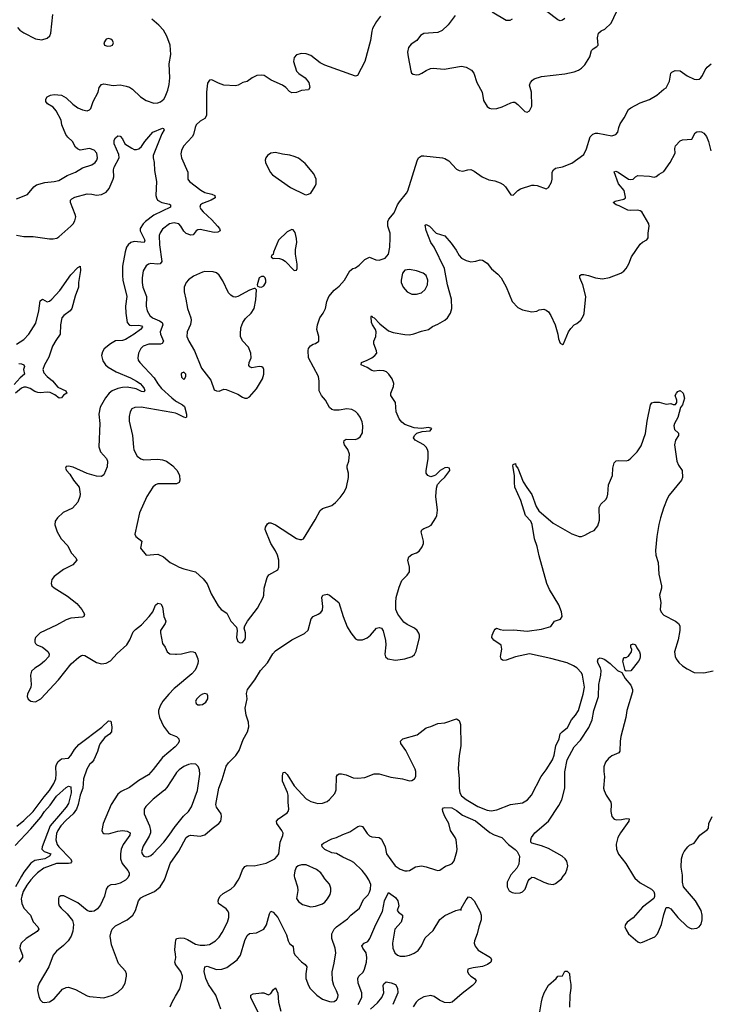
# Model space of a CAD drawing. Header units: inches. Extents: x 1550315 to 1685896, y 510706 to 640504.
# Tile 283 of 452: x 1618676 to 1624537, y 578911 to 587286. Entities that reach past the tile are written whole.
import ezdxf

# ---------------------------------------------------------------- set-up
doc = ezdxf.new("R2010")
doc.units = ezdxf.units.IN
doc.header["$MEASUREMENT"] = 0
for name, color, linetype in [('B6517', 7, 'Continuous'), ('B6518', 7, 'Continuous'), ('B6527', 7, 'Continuous'), ('B6528', 7, 'Continuous')]:
    doc.layers.add(name, color=color, linetype=linetype)

msp = doc.modelspace()

# ---------------------------------------------------------------- linework, layer by layer
at = {"layer": 'B6517', "color": 5}
for points, elevation in [([(1618690.7, 580000), (1618639.5, 579910)], 560), ([(1618799, 580000), (1618770, 579969.1), (1618736, 579924), (1618706.5, 579870), (1618692.8, 579830), (1618689.6, 579809.6), (1618693.3, 579770), (1618712, 579730), (1618768.8, 579670), (1618791.7, 579611.7), (1618830.2, 579570), (1618837.7, 579550), (1618823.8, 579530), (1618730.2, 579470), (1618688.6, 579430), (1618680.1, 579410), (1618678.1, 579390), (1618700.4, 579330), (1618700.1, 579310), (1618669.4, 579270.6)], 580), ([(1619600.7, 580000), (1619593.9, 579986.1), (1619574.1, 579965.9), (1619530, 579942.3), (1619491.3, 579931.3), (1619450, 579927.8), (1619425.7, 579914.3), (1619410.2, 579889.8), (1619396.5, 579830), (1619362.4, 579757.6), (1619337.6, 579722.4), (1619310, 579704.8), (1619290, 579699.8), (1619270, 579700.9), (1619250, 579708.7), (1619170, 579775), (1619050, 579833.6), (1619025.9, 579834.1), (1619010, 579821.2), (1619005.3, 579810), (1619004.9, 579770), (1619012, 579750), (1619027.2, 579730), (1619080.5, 579680.5), (1619124.1, 579624.1), (1619133.2, 579590), (1619127.3, 579532.7), (1619114.3, 579490), (1619088, 579452), (1619048.5, 579411.5), (1618990, 579364.4), (1618960.6, 579330), (1618923.2, 579230), (1618841, 579090), (1618830, 579061.2), (1618828.6, 579030), (1618838, 578978), (1618849.3, 578949.3), (1618870, 578930.3), (1618885.8, 578925.8), (1618930, 578932.1), (1618970, 578956.9), (1619040.6, 579039.4), (1619070, 579054.6), (1619090, 579056.1), (1619150, 579038.3), (1619250, 578983.1), (1619270, 578976.9), (1619390, 578965.8), (1619465.6, 578990), (1619510, 579014.4), (1619550, 579051.7), (1619571.5, 579090), (1619583.5, 579150), (1619582.4, 579170), (1619574.2, 579194.2), (1619517.1, 579257.1), (1619456.4, 579416.4), (1619445.8, 579490), (1619452.3, 579527.7), (1619462.3, 579550), (1619490, 579579.6), (1619590, 579630.3), (1619636.9, 579670), (1619659.8, 579710), (1619685.1, 579790), (1619704.4, 579815.6), (1619730, 579831.5), (1619821.3, 579870), (1619869.9, 579910.1), (1619906.6, 579970), (1619917, 580000)], 620), ([(1620000, 579338.2), (1619994.6, 579374.6), (1620000, 579435.4)], 580), ([(1620000, 579253.3), (1619994.3, 579270), (1620000, 579293.1)], 580), ([(1619954, 578890), (1619970.6, 578930), (1620000, 578980.5)], 580)]:
    msp.add_lwpolyline(points, dxfattribs=dict(at, elevation=elevation))
at = {"layer": 'B6518', "color": 5}
for points, elevation in [([(1618650, 585761.1), (1618741, 585799), (1618795.2, 585864.8), (1618819.3, 585880.7), (1618890, 585900.2), (1618970, 585909.4), (1619010, 585918.6), (1619080.5, 585959.5), (1619149.3, 585990), (1619210, 586026), (1619290, 586050.6), (1619316.2, 586070), (1619331.6, 586090), (1619337.6, 586110), (1619331.5, 586150), (1619310, 586175.6), (1619270, 586189.5), (1619190, 586177), (1619166, 586186), (1619150, 586201.2), (1619124.5, 586250), (1619086, 586286), (1619068.6, 586308.6), (1619034, 586390), (1619029.6, 586430), (1618985.4, 586510), (1618960.7, 586540.7), (1618911.8, 586570), (1618898, 586590), (1618896.9, 586610), (1618909.5, 586630), (1618936.6, 586643.4), (1618970, 586648.9), (1619030, 586643.6), (1619070, 586621.8), (1619127.7, 586567.7), (1619170, 586536.3), (1619210, 586517.8), (1619250, 586510.3), (1619270, 586518.7), (1619279.7, 586530), (1619301.4, 586590), (1619344, 586670), (1619352, 586710), (1619370, 586735.5), (1619390, 586739.3), (1619470, 586726.4), (1619530, 586730.3), (1619580.6, 586720.6), (1619610, 586710.4), (1619634.1, 586694.1), (1619702, 586630), (1619750, 586597.6), (1619814.9, 586574.9), (1619850, 586577.3), (1619872.3, 586587.7), (1619900.5, 586610), (1619912.8, 586630), (1619935.2, 586684.8), (1619946.6, 586733.4), (1619951.3, 586790), (1619946, 586910), (1619959.6, 586990), (1619953.6, 587070), (1619926.6, 587146.6), (1619897.4, 587197.4), (1619858.7, 587238.7), (1619799.5, 587290)], 640), ([(1618658.5, 587218.5), (1618676.9, 587196.9), (1618710, 587174.4), (1618810, 587123.1), (1618864.8, 587115.2), (1618910, 587127.3), (1618931.9, 587148.1), (1618941.2, 587170), (1618959, 587330)], 660), ([(1618650, 585452.4), (1618710, 585441.6), (1618790, 585441.6), (1618930, 585421.1), (1618961.7, 585421.7), (1618991.8, 585428.2), (1619010, 585439.5), (1619111.2, 585530), (1619131, 585550), (1619145.6, 585574.4), (1619152.5, 585610), (1619147.9, 585630), (1619108.2, 585730), (1619107.6, 585750), (1619118, 585762), (1619144.9, 585775.1), (1619250, 585803.2), (1619290, 585802.4), (1619330, 585794.2), (1619370, 585800.2), (1619410, 585819.3), (1619436.3, 585850), (1619471.4, 585930), (1619475.1, 585950), (1619474.4, 586010), (1619479.3, 586030), (1619520.1, 586110), (1619518.5, 586138.5), (1619477.7, 586230), (1619478, 586262), (1619490, 586281.6), (1619510, 586296.4), (1619530, 586294.9), (1619550, 586272.4), (1619570.4, 586230), (1619630, 586191.5), (1619650, 586182.7), (1619670, 586181.5), (1619690, 586188.3), (1619710, 586205.8), (1619738.5, 586250), (1619808, 586330), (1619890, 586362.4), (1619898.9, 586358.9), (1619903.8, 586350), (1619884.7, 586315.3), (1619811.4, 586130), (1619809.6, 586110), (1619818.6, 586070), (1619823.1, 586003.1), (1619838.8, 585910), (1619834.4, 585790), (1619838, 585770), (1619848, 585750), (1619882.8, 585730), (1619950, 585715.3), (1619956.4, 585710), (1619958.4, 585690), (1619817.2, 585622.8), (1619745.8, 585570), (1619725.6, 585550), (1619700.7, 585510), (1619700.6, 585490), (1619740.1, 585410), (1619735.3, 585390), (1619650, 585399.1), (1619621.3, 585390), (1619598.3, 585370), (1619585.1, 585350), (1619571.5, 585310), (1619550.1, 585190), (1619548.7, 585110), (1619552.8, 585070), (1619585.2, 584930), (1619574.9, 584850), (1619577.7, 584790), (1619590.3, 584710), (1619610, 584688.7), (1619630, 584685.1), (1619690, 584687.7), (1619710, 584680.9), (1619720.2, 584670), (1619701.5, 584650), (1619648.8, 584610), (1619575, 584565), (1619550, 584556.7), (1619490, 584553.3), (1619448.4, 584530), (1619393.8, 584486.2), (1619378.5, 584461.5), (1619370.4, 584430), (1619383.2, 584383.2), (1619406.4, 584350), (1619428.5, 584330), (1619494.9, 584290), (1619618.7, 584238.7), (1619669.3, 584210), (1619699.7, 584190), (1619719.3, 584170), (1619733.7, 584150), (1619740.3, 584130), (1619730, 584120.4), (1619710, 584123.9), (1619664.7, 584144.7), (1619590, 584160.3), (1619550, 584157.9), (1619510, 584149.4), (1619462.4, 584130), (1619435.5, 584110), (1619404.2, 584070), (1619359.1, 583990), (1619349.1, 583930), (1619357.3, 583850), (1619348, 583652), (1619362.6, 583610), (1619414.8, 583554.8), (1619423.2, 583530), (1619418.8, 583481.2), (1619390, 583413.6), (1619370, 583401.1), (1619330, 583403.1), (1619250, 583425.1), (1619130, 583480.9), (1619091, 583489), (1619070, 583486), (1619066, 583470), (1619074.8, 583450), (1619101.4, 583421.4), (1619132.7, 583370), (1619182, 583310), (1619190.6, 583250), (1619187.3, 583230), (1619170, 583181.2), (1619126, 583130), (1619046.7, 583093.3), (1618997.1, 583050), (1618978.3, 583021.7), (1618974.4, 582990), (1618995.3, 582930), (1619029, 582869), (1619084.4, 582810), (1619113.7, 582750), (1619153, 582710), (1619162.4, 582690), (1619127, 582650), (1619047.6, 582610), (1618970, 582549.6), (1618950, 582525.2), (1618943.1, 582490), (1618950.4, 582470), (1618970, 582452.4), (1619083.6, 582383.6), (1619160.6, 582320.6), (1619204.9, 582270), (1619226, 582230), (1619220.7, 582210), (1619210, 582204.2), (1619110, 582194.2), (1619070, 582180.4), (1618990, 582137.2), (1618850, 582071.1), (1618810.5, 582030), (1618803.8, 582010), (1618804.4, 581990), (1618810, 581980.7), (1618820.7, 581970), (1618870, 581948.4), (1618896.3, 581930), (1618917.3, 581910), (1618927.3, 581890), (1618922.8, 581870), (1618887.2, 581830), (1618850, 581797.6), (1618803.8, 581770), (1618776.7, 581743.3), (1618768.5, 581710), (1618774.9, 581630), (1618770.3, 581609.7), (1618742, 581550), (1618739.1, 581530), (1618747.5, 581507.5), (1618770, 581490.4), (1618786.4, 581486.4), (1618810, 581485.2), (1618854.7, 581510), (1619005.1, 581670), (1619114.1, 581805.9), (1619177.4, 581862.6), (1619202, 581878), (1619210, 581881.3), (1619230, 581878.7), (1619330, 581819.5), (1619370, 581806), (1619410, 581812.4), (1619447.5, 581832.5), (1619505, 581895), (1619587.4, 581970), (1619613.5, 582010), (1619640.2, 582079.8), (1619659.5, 582100.5), (1619710, 582139), (1619777.1, 582210), (1619806.4, 582250), (1619830, 582306.4), (1619850, 582322.8), (1619876, 582316), (1619891.1, 582291.1), (1619900.6, 582210), (1619917.3, 582170), (1619912.4, 582150), (1619873, 582090), (1619873, 582070), (1619890, 581980.7), (1619913.7, 581950), (1619930.3, 581910), (1619953.2, 581893.2), (1620000, 581889.2)], 620), ([(1620000, 585556), (1619990, 585558.2), (1619950, 585548.6), (1619890, 585503.1), (1619870, 585473.6), (1619861.8, 585450), (1619863.9, 585370), (1619883.8, 585230), (1619870, 585209.9), (1619850, 585206.4), (1619789.3, 585210.7), (1619770, 585205.7), (1619750, 585193.3), (1619725.8, 585150), (1619717.1, 585090), (1619717.4, 585050), (1619723.8, 585010), (1619752.5, 584930), (1619750.2, 584850), (1619758.2, 584810), (1619782.7, 584770), (1619803.8, 584750), (1619864.7, 584724.7), (1619886.7, 584710), (1619892.5, 584690), (1619870.8, 584630), (1619873.3, 584610), (1619897.8, 584550), (1619887.7, 584532.3), (1619873.3, 584526.7), (1619774.4, 584525.6), (1619726.4, 584510), (1619705.7, 584490), (1619684.9, 584450), (1619679.5, 584410), (1619683.7, 584390), (1619696.4, 584370), (1619819.7, 584239.7), (1619850, 584188.2), (1619880.1, 584150), (1619968.5, 584068.5), (1620000, 584045)], 640), ([(1618650, 584526.3), (1618710, 584565), (1618752.5, 584610), (1618814.2, 584705.8), (1618839.8, 584810), (1618850, 584894.8), (1618870, 584908), (1618910, 584885.7), (1618930, 584892.6), (1618950, 584907.6), (1619016.9, 584983.1), (1619110, 585115.8), (1619170, 585178.7), (1619190.5, 585190), (1619192.9, 585152.9), (1619175, 585050), (1619175.3, 585010), (1619146.2, 584933.8), (1619119.8, 584830), (1619105, 584810), (1619050, 584770.5), (1619035.3, 584750), (1619021.8, 584690), (1619019.5, 584610), (1618982.3, 584557.7), (1618955.5, 584510), (1618923.4, 584416.6), (1618888, 584350), (1618872.5, 584310), (1618882.3, 584282.3), (1618908.6, 584250), (1618954.5, 584214.5), (1619001.5, 584161.5), (1619068, 584130), (1619075.8, 584110), (1619047.4, 584092.6), (1619030, 584068.2), (1619012, 584068), (1618975.7, 584095.7), (1618933.7, 584113.7), (1618910, 584119), (1618850, 584112.1), (1618830, 584114.4), (1618804.5, 584124.5), (1618764.8, 584150), (1618730, 584159.6), (1618710, 584159.2), (1618690, 584152.2), (1618639.1, 584110)], 580), ([(1618670, 584361.3), (1618690, 584359.1), (1618710.5, 584350.5), (1618715.5, 584335.5), (1618707.3, 584310), (1618716.3, 584270), (1618681.1, 584238.9), (1618630, 584181.7)], 560), ([(1620000, 583937.7), (1619970, 583945.4), (1619709.1, 583990.9), (1619653.7, 583986.3), (1619630, 583974.5), (1619614.4, 583950), (1619605.7, 583910), (1619607.6, 583870), (1619634.3, 583750), (1619642.3, 583650), (1619647.5, 583627.5), (1619674, 583574), (1619704.4, 583550), (1619730, 583543), (1619850, 583548.8), (1619890, 583543.5), (1619924.4, 583530), (1619978, 583490), (1620000, 583466.5)], 640), ([(1620000, 583338), (1619850, 583338.2), (1619830.2, 583329.8), (1619807, 583310), (1619756.5, 583230), (1619693, 583090), (1619655.5, 582910), (1619662, 582890), (1619713.4, 582850), (1619702.4, 582790), (1619750, 582732.4), (1619850, 582740.5), (1619897.6, 582717.6), (1619954.8, 582670), (1620000, 582646.3)], 640), ([(1620000, 581606.4), (1619990, 581598), (1619942.2, 581550), (1619894, 581490), (1619871.3, 581450), (1619856, 581410), (1619854.6, 581390), (1619863.7, 581350), (1619896.9, 581276.9), (1619941.6, 581221.6), (1619957.1, 581210), (1620000, 581191.3)], 620), ([(1618652.2, 580427.8), (1618710, 580473.4), (1618791.2, 580550), (1618883.1, 580676.9), (1618930, 580731), (1618966.1, 580790), (1618981.9, 580830), (1618985.4, 580870), (1618982.6, 580930), (1618988.5, 580951.5), (1619003.2, 580976.8), (1619030, 581000.2), (1619090, 581004.6), (1619110, 581027.2), (1619141.8, 581078.2), (1619179.8, 581120.2), (1619372.9, 581267.1), (1619430, 581322.4), (1619450, 581319.3), (1619460.1, 581270), (1619455.1, 581230), (1619439.2, 581210), (1619400.1, 581179.9), (1619361.3, 581130), (1619350.1, 581110), (1619338.4, 581061.6), (1619307.1, 580990), (1619292.9, 580970), (1619270, 580949.8), (1619246, 580910), (1619217.7, 580830), (1619212, 580750), (1619190.7, 580690), (1619173.1, 580610), (1619157.5, 580570), (1619129.4, 580530), (1619070, 580477.3), (1619026.3, 580430), (1618999.8, 580390), (1618990, 580364.2), (1618983.8, 580310), (1618994.1, 580270), (1619008.1, 580250), (1619109, 580150), (1619119.4, 580130), (1619116.6, 580123.4), (1619107, 580113), (1619090.8, 580109.2), (1618990, 580108.2), (1618880.2, 580070), (1618827.1, 580030), (1618799, 580000)], 580), ([(1620000, 581103.3), (1619998.5, 581101.5), (1619889.2, 581010), (1619810, 580907.1), (1619770, 580863.1), (1619690, 580814), (1619610, 580756.4), (1619537.7, 580722.3), (1619510, 580698.9), (1619454, 580610), (1619386, 580450), (1619374.9, 580390), (1619381.6, 580370), (1619390, 580363.1), (1619430, 580360.7), (1619510, 580383), (1619550, 580388.4), (1619590, 580384.2), (1619614.2, 580370), (1619611.8, 580350), (1619554.6, 580270), (1619539.5, 580230), (1619531.6, 580190), (1619533.2, 580150), (1619547.9, 580110), (1619596.5, 580050), (1619606.4, 580030), (1619605.6, 580010), (1619600.7, 580000)], 620), ([(1620000, 580868.2), (1619925.8, 580754.2), (1619906.5, 580733.5), (1619810, 580657.4), (1619747.3, 580592.7), (1619733.7, 580570), (1619734.9, 580530), (1619778.4, 580430), (1619788.2, 580390), (1619788.1, 580370), (1619777.4, 580342.6), (1619724.1, 580255.9), (1619711.5, 580210), (1619716, 580190), (1619730, 580172.2), (1619750, 580166), (1619770, 580167.6), (1619790, 580176.5), (1619810, 580194.9), (1619900.9, 580290), (1619947.8, 580350), (1619996.5, 580423.5), (1620000, 580427.7)], 640), ([(1618638, 580262), (1618770, 580403.9), (1618856.1, 580503.9), (1618888.2, 580551.8), (1618935.2, 580604.8), (1618990, 580682.1), (1619070, 580755.2), (1619090, 580767.4), (1619110, 580762), (1619113, 580710), (1619090, 580620.2), (1619071.1, 580588.9), (1619023.7, 580530), (1618934.4, 580430), (1618866, 580250), (1618864.8, 580230), (1618883.2, 580210), (1618940.3, 580190), (1618930.2, 580170), (1618890, 580149), (1618805.1, 580134.9), (1618770, 580111.2), (1618710, 580034), (1618690.7, 580000)], 560), ([(1619917, 580000), (1619954.8, 580110), (1620000, 580173.7)], 620)]:
    msp.add_lwpolyline(points, dxfattribs=dict(at, elevation=elevation))
at = {"layer": 'B6518', "color": 5, "elevation": 660}
msp.add_lwpolyline([(1619430, 587126), (1619410, 587119.3), (1619390.8, 587090), (1619396, 587070), (1619421.3, 587061.3), (1619450, 587062.4), (1619465.2, 587070), (1619470, 587082), (1619472.3, 587090), (1619465.2, 587110), (1619450, 587120.9)], close=True, dxfattribs=at)
at = {"layer": 'B6527', "color": 5}
for points, elevation in [([(1620000, 579435.4), (1620002, 579458), (1620009.3, 579470), (1620043.3, 579476.7), (1620074.1, 579474.1), (1620103.3, 579463.3), (1620170, 579423.8), (1620210, 579414.2), (1620250, 579413.5), (1620290, 579421.2), (1620339.7, 579450), (1620370, 579483.1), (1620396.6, 579523.4), (1620442.4, 579610), (1620454.4, 579650), (1620453.6, 579690), (1620443.1, 579710), (1620430, 579724), (1620365.6, 579770), (1620361.6, 579790), (1620367.6, 579810), (1620380.5, 579830), (1620406.5, 579853.5), (1620469.6, 579890), (1620500.9, 579919.1), (1620533.8, 579966.2), (1620550, 579998), (1620550.7, 580000)], 580), ([(1620384.5, 578870), (1620344, 578990), (1620281.2, 579081.2), (1620257, 579130), (1620244.5, 579190), (1620249.7, 579230), (1620270, 579234.9), (1620350, 579208.5), (1620394, 579210), (1620435.8, 579224.2), (1620523.6, 579290), (1620552.6, 579330), (1620590, 579454.8), (1620610, 579496.3), (1620630, 579513), (1620690, 579519.3), (1620750, 579550.6), (1620773.9, 579586.1), (1620798, 579682), (1620810, 579702.8), (1620830, 579695.8), (1620870.2, 579650), (1620942.5, 579502.5), (1620957.6, 579450), (1620970, 579428.8), (1620994.4, 579410), (1620999.7, 579399.7), (1621007.1, 579350), (1621017.4, 579330), (1621070, 579273), (1621102.8, 579250), (1621116, 579230), (1621107.7, 579170), (1621107.7, 579130), (1621130, 579071.3), (1621145.1, 579045.1), (1621200.7, 578990), (1621250, 578956.4), (1621310, 578935.8), (1621330, 578932.2), (1621350, 578936.4), (1621370, 578950.7), (1621379.7, 578970), (1621383, 578990), (1621370, 579026), (1621345.6, 579070), (1621334.5, 579114.5), (1621332.9, 579187.1), (1621350, 579262), (1621361.6, 579350), (1621356.3, 579390), (1621329.7, 579470), (1621327.6, 579510), (1621347.6, 579550), (1621367.3, 579570), (1621460.9, 579639.1), (1621489.8, 579670.2), (1621563.5, 579730), (1621597.3, 579802.7), (1621636.5, 579843.5), (1621650, 579864.4), (1621658, 579890), (1621659.3, 579930), (1621643.7, 579970), (1621624.8, 580000)], 560), ([(1621009.3, 580000), (1621010.5, 579990), (1621038.4, 579910), (1621039.3, 579879.3), (1621028.4, 579810), (1621044.8, 579784.8), (1621081, 579761), (1621150, 579741.1), (1621190, 579745.7), (1621250, 579764.6), (1621270, 579778.7), (1621292.3, 579807.7), (1621313.6, 579846.4), (1621320.4, 579870), (1621319.2, 579899.2), (1621310, 579933.2), (1621270, 579979.3), (1621255.5, 580000)], 580), ([(1622844.2, 580000), (1622819.6, 579950), (1622818.9, 579910), (1622837.2, 579877.2), (1622863, 579863), (1622890, 579855.3), (1622930, 579858.7), (1622950, 579868.5), (1622971.6, 579890), (1622999.1, 579960.9), (1623010, 579976), (1623030, 579991.3), (1623050, 579990.7), (1623130, 579950.2), (1623170, 579935.2), (1623210, 579930.3), (1623230, 579938), (1623280.8, 579979.2), (1623296.3, 580000)], 560), ([(1623893, 580000), (1623903, 579983), (1623950, 579945.5), (1624044.7, 579890), (1624064.7, 579870), (1624071.3, 579850), (1624071.1, 579828.9), (1624064.7, 579810), (1623970, 579737.2), (1623890, 579646), (1623838.8, 579610), (1623824, 579590), (1623820.7, 579570), (1623830, 579544.7), (1623850.6, 579510.6), (1623930, 579444), (1623950, 579434.8), (1623970, 579439.1), (1624073.8, 579486.2), (1624096, 579510), (1624132.3, 579590), (1624150, 579674), (1624170, 579734), (1624190, 579734), (1624210, 579722), (1624268.4, 579648.4), (1624350, 579573.4), (1624370, 579562), (1624390, 579554), (1624430, 579558.8), (1624450, 579571), (1624467.2, 579592.8), (1624478, 579630), (1624476.2, 579670), (1624467, 579710), (1624421.2, 579790), (1624319, 579910), (1624309, 579949), (1624309, 580000)], 560), ([(1621551.4, 578910), (1621583.5, 578970), (1621585.1, 579010), (1621552.8, 579090), (1621549.8, 579130), (1621559.8, 579150), (1621593.9, 579186.1), (1621606.1, 579210), (1621623.2, 579270), (1621626.5, 579310), (1621619.8, 579350), (1621592.8, 579390), (1621584.8, 579410), (1621604.7, 579430), (1621634, 579446), (1621653.2, 579470), (1621702.8, 579590), (1621758.8, 579701.2), (1621777.4, 579790), (1621810, 579861), (1621870, 579820.3), (1621890, 579792.4), (1621898.3, 579750), (1621884.7, 579710), (1621895.9, 579695.9), (1621930.3, 579670), (1621930.2, 579650), (1621917.3, 579610), (1621864.7, 579550), (1621843.6, 579430), (1621848.1, 579388.1), (1621864.9, 579350), (1621888.2, 579328.2), (1621910, 579320.3), (1621950, 579320.3), (1621990.4, 579330.4), (1622030, 579346), (1622062.6, 579370), (1622090, 579408.7), (1622123.6, 579476.4), (1622190, 579538.3), (1622247.4, 579632.6), (1622290, 579665.7), (1622384, 579710), (1622416.9, 579716.9), (1622427.3, 579712.7), (1622427.3, 579727.3), (1622470, 579798.8), (1622490, 579824), (1622510, 579820.5), (1622537.6, 579790), (1622590, 579698), (1622599.2, 579670), (1622599.6, 579630), (1622577.4, 579570), (1622563.6, 579510), (1622541.7, 579450), (1622539.5, 579430), (1622546.5, 579406.5), (1622572.8, 579372.8), (1622678.8, 579310), (1622686.8, 579290), (1622681, 579270), (1622651.3, 579250), (1622610, 579232.3), (1622530, 579222.7), (1622484.7, 579210), (1622481, 579190), (1622491, 579170), (1622511, 579150), (1622541, 579130), (1622554.8, 579110), (1622544.9, 579090), (1622523.8, 579070), (1622437, 579003), (1622351.3, 578928.7), (1622330, 578922.6), (1622286.7, 578926.7), (1622245.5, 578945.5), (1622198.2, 578978.2), (1622170, 578986.3), (1622110, 578975.3), (1622067, 578950), (1622044.6, 578930), (1622019.6, 578890)], 540), ([(1620000, 579293.1), (1620004.2, 579310), (1620000, 579338.2)], 580), ([(1620000, 578980.5), (1620036.6, 579043.4), (1620059.2, 579130), (1620059.8, 579150), (1620046, 579190), (1620001.1, 579250), (1620000, 579253.3)], 580), ([(1623095.1, 578830), (1623110, 578931), (1623120.4, 578970), (1623134.7, 579010), (1623170, 579073), (1623235.3, 579130), (1623250, 579152), (1623290, 579154), (1623310, 579192), (1623330, 579192), (1623350, 579174), (1623351, 579130), (1623359.8, 579079.8), (1623360.7, 579050), (1623350.5, 578989.5), (1623347.9, 578887.9)], 540), ([(1621657, 578870), (1621716.3, 578923.7), (1621755, 578970), (1621769.9, 579010), (1621766.6, 579070), (1621770, 579086), (1621790, 579101.6), (1621834.6, 579094.6), (1621870, 579080.7), (1621888.5, 579050), (1621890.3, 579010.3), (1621846.7, 578910)], 520), ([(1620716.5, 578816.5), (1620647.8, 578950), (1620639.8, 578970), (1620639.5, 578990), (1620660.6, 578999.4), (1620730, 579008.5), (1620750, 579008.2), (1620790, 578992.7), (1620810, 579004.4), (1620830, 579034.8), (1620850, 579051), (1620870, 579004.7), (1620875, 578930), (1620894.4, 578854.4)], 540)]:
    msp.add_lwpolyline(points, dxfattribs=dict(at, elevation=elevation))
at = {"layer": 'B6528', "color": 5}
for points, elevation in [([(1622378.3, 587321.7), (1622317.8, 587242.2), (1622267.1, 587192.9), (1622230, 587177.4), (1622110, 587166.9), (1622082.4, 587150), (1622050.5, 587110), (1622002.4, 587077.6), (1621979.5, 587050), (1621972.4, 587010), (1621976.4, 586970), (1621999.1, 586850), (1622007.3, 586830), (1622020.9, 586820.9), (1622050, 586815.5), (1622070, 586820.5), (1622094, 586830), (1622130, 586854.8), (1622168, 586870), (1622190, 586873.4), (1622283.4, 586863.4), (1622430, 586890.7), (1622470, 586882.8), (1622515.2, 586855.2), (1622536, 586830), (1622560.7, 586750), (1622605.5, 586670), (1622617.3, 586597.3), (1622650, 586547.7), (1622670, 586533.4), (1622690, 586528), (1622730, 586530.4), (1622775.6, 586544.4), (1622850, 586578), (1622870, 586584.7), (1622883.6, 586583.6), (1622910, 586564.7), (1622970, 586504.7), (1622990, 586498), (1623010, 586511.3), (1623029.2, 586550), (1623026, 586670), (1623009.5, 586730), (1623018, 586750), (1623035.1, 586770), (1623050, 586781.6), (1623110, 586803.8), (1623310, 586824.4), (1623390, 586841.3), (1623424.4, 586855.6), (1623450, 586872.4), (1623479.2, 586900.8), (1623520.7, 586970), (1623536.2, 587023.8), (1623550, 587038.8), (1623582.7, 587057.3), (1623594, 587070), (1623586, 587130), (1623595.3, 587170), (1623618, 587190), (1623650, 587204.7), (1623703.3, 587256.7), (1623770, 587401)], 660), ([(1621743.1, 587316.9), (1621708.7, 587270), (1621676, 587210), (1621668.5, 587188.5), (1621658.7, 587110), (1621610.3, 586929.7), (1621548.3, 586811.7), (1621530, 586805.6), (1621270, 586899.8), (1621230, 586919.8), (1621150, 586981.5), (1621110, 586994.2), (1621070, 586998), (1621030, 586987.6), (1621010, 586962.7), (1621004, 586930), (1621028.5, 586848.5), (1621048.3, 586828.3), (1621103, 586790), (1621133.4, 586750), (1621142.8, 586710), (1621130, 586689.3), (1621070, 586683.7), (1621030, 586667), (1620990, 586662.9), (1620970, 586674.5), (1620937.6, 586710), (1620910, 586729.7), (1620812, 586772), (1620754, 586810), (1620730, 586814.5), (1620690.5, 586809.5), (1620651.3, 586790), (1620610, 586761.2), (1620572, 586750), (1620532.5, 586727.5), (1620510, 586722), (1620410, 586729.5), (1620365.4, 586745.4), (1620310, 586773.2), (1620288.1, 586771.9), (1620273.4, 586746.6), (1620263.1, 586670), (1620262.4, 586470), (1620250, 586446.6), (1620210, 586421.6), (1620177.1, 586390), (1620166, 586370), (1620152.7, 586310), (1620143, 586290), (1620068.9, 586210), (1620050, 586173.2), (1620045.9, 586145.9), (1620050.3, 586110), (1620104.6, 585990), (1620106.4, 585930), (1620119.3, 585910), (1620214.3, 585834.3), (1620250, 585817.1), (1620310, 585801.5), (1620333.4, 585790), (1620338, 585770), (1620304, 585750), (1620230, 585722), (1620212.7, 585710), (1620206.4, 585690), (1620217.6, 585670), (1620236.5, 585650), (1620310, 585582), (1620357.3, 585530), (1620374.3, 585510), (1620380.5, 585490), (1620360.9, 585479.1), (1620330, 585475.3), (1620210, 585502), (1620190, 585499.6), (1620176.3, 585490), (1620150, 585456), (1620130, 585451.8), (1620090, 585467.8), (1620070, 585486), (1620045.7, 585530), (1620027.3, 585550), (1620000, 585556)], 640), ([(1622861, 587290), (1622841.4, 587278.6), (1622810, 587278), (1622692.7, 587350)], 660), ([(1623310, 587296), (1623290, 587282.7), (1623270, 587277.2), (1623250, 587285.2), (1623156.6, 587356.6)], 660), ([(1620000, 582646.3), (1620031, 582630), (1620070, 582614), (1620170, 582588.7), (1620234.9, 582530), (1620268.7, 582488.7), (1620303.4, 582403.4), (1620361.5, 582301.5), (1620388.9, 582268.9), (1620437.6, 582237.6), (1620470.5, 582170), (1620518.4, 582118.4), (1620525.5, 582090), (1620518.4, 582030), (1620530, 581997.3), (1620550, 581985.5), (1620570, 581987.3), (1620589.5, 582010.5), (1620595.6, 582030), (1620594, 582070), (1620583.7, 582110), (1620589.2, 582130), (1620612.3, 582170), (1620698.3, 582281.7), (1620745.1, 582370), (1620751.6, 582390), (1620753.6, 582450), (1620778.6, 582541.4), (1620794.7, 582565.3), (1620870, 582607.7), (1620879.6, 582630), (1620877.7, 582690), (1620867.1, 582730), (1620850, 582767), (1620809.6, 582830), (1620763.7, 582950), (1620766, 582970), (1620782, 582998), (1620792.9, 583007.1), (1620810, 583007.7), (1620850, 582990.3), (1621030, 582873.4), (1621055.6, 582864.4), (1621075.3, 582864.7), (1621088.7, 582870), (1621188.3, 583031.7), (1621229.6, 583110.4), (1621250, 583127.7), (1621330, 583154), (1621360.7, 583179.3), (1621398.9, 583221.1), (1621432.5, 583267.5), (1621454, 583310), (1621469.4, 583390.6), (1621469.4, 583430), (1621459.3, 583470), (1621459.3, 583490), (1621474.5, 583530), (1621479.5, 583590), (1621464.5, 583630), (1621436.2, 583670), (1621432, 583690), (1621434.8, 583705.2), (1621450, 583717.1), (1621530, 583716), (1621550, 583722.6), (1621570, 583736.4), (1621588.7, 583771.3), (1621592, 583830), (1621586.7, 583866.7), (1621570, 583906), (1621550, 583932.3), (1621530, 583951.8), (1621499, 583970), (1621457.2, 583977.2), (1621390, 583964.5), (1621350, 583963.7), (1621330, 583969.3), (1621307.9, 583987.9), (1621276, 584050), (1621241.2, 584090), (1621221.2, 584130), (1621222.7, 584210), (1621214.5, 584250), (1621130, 584408.7), (1621126.9, 584473.1), (1621131.6, 584490), (1621148.1, 584511.9), (1621170, 584525.5), (1621190, 584530.8), (1621217.2, 584550), (1621219.3, 584590), (1621202.7, 584650), (1621206.6, 584690), (1621226.6, 584750), (1621254, 584790), (1621274, 584830), (1621285.2, 584890), (1621302.7, 584930), (1621350, 584986), (1621390, 585018.8), (1621436, 585070), (1621482, 585150), (1621508, 585170), (1621530, 585176), (1621562, 585198), (1621610, 585244.7), (1621650, 585264.7), (1621702.8, 585242.8), (1621730, 585241), (1621782, 585258), (1621809.5, 585290.5), (1621822, 585350), (1621826, 585430), (1621824, 585470), (1621804, 585530), (1621805.2, 585570), (1621812.7, 585590), (1621857.5, 585642.5), (1621886.2, 585710), (1621903, 585737), (1621964.5, 585810), (1621975.6, 585830), (1622054.1, 586085.9), (1622065.1, 586110), (1622090, 586128.2), (1622110, 586128.5), (1622270, 586110.4), (1622290, 586103.8), (1622324.4, 586084.4), (1622390, 586014.8), (1622410, 586002.8), (1622442, 585998), (1622486, 586010), (1622510, 586010.8), (1622538.5, 585998.5), (1622608.1, 585948.1), (1622664.7, 585924.7), (1622715.1, 585915.1), (1622759.2, 585899.2), (1622783.9, 585883.9), (1622804.4, 585864.4), (1622850, 585797.3), (1622870, 585794), (1622908.5, 585831.5), (1622932.1, 585847.9), (1623030, 585878), (1623050, 585879.5), (1623074.3, 585874.3), (1623150, 585846), (1623170, 585858), (1623195.9, 585904.1), (1623200.7, 585930), (1623201.6, 585990), (1623212.7, 586010), (1623230, 586021.6), (1623290, 586034.4), (1623370, 586065.5), (1623470, 586138.8), (1623494.2, 586185.8), (1623525.6, 586290), (1623546.9, 586313.1), (1623570, 586320.2), (1623590, 586319.7), (1623710, 586296.4), (1623742.7, 586310), (1623759.5, 586330), (1623767.3, 586370), (1623779.3, 586400.7), (1623812.3, 586450), (1623850, 586521), (1623870, 586537.3), (1623950, 586577.3), (1624030, 586606.4), (1624090, 586644.4), (1624150, 586694.8), (1624170, 586706), (1624197.6, 586762.4), (1624209.5, 586830), (1624219.6, 586840.4), (1624247.3, 586852.7), (1624290, 586850.2), (1624348.5, 586808.5), (1624410, 586780.3), (1624430, 586776.4), (1624450, 586779.3), (1624466, 586790), (1624479.6, 586810), (1624501, 586859), (1624518.9, 586881.1), (1624553.2, 586910)], 640), ([(1620000, 580173.7), (1620027.5, 580212.5), (1620090, 580331.4), (1620110, 580344), (1620130, 580348.8), (1620210, 580341.6), (1620250, 580352.2), (1620312.4, 580407.6), (1620369.6, 580450), (1620384.2, 580470), (1620392.6, 580510), (1620388, 580530), (1620347.8, 580587.8), (1620341.7, 580610), (1620369.8, 580750), (1620397.8, 580822.2), (1620430, 580936.4), (1620450, 580966.3), (1620512.5, 581027.5), (1620541, 581070), (1620576.6, 581163.4), (1620611.3, 581230), (1620623.5, 581270), (1620619.7, 581310), (1620599.7, 581370), (1620591.1, 581430), (1620608.3, 581510), (1620604.9, 581555.1), (1620611.6, 581590), (1620675.4, 581670), (1620723.5, 581750), (1620783.2, 581816.8), (1620828.3, 581891.7), (1620850, 581917.6), (1620990, 582010.5), (1621096.1, 582063.9), (1621127.8, 582092.2), (1621154, 582190), (1621170, 582210.4), (1621211.6, 582228.4), (1621235.6, 582244.4), (1621250, 582264.7), (1621253.8, 582293.8), (1621242.9, 582370), (1621253.2, 582390), (1621290, 582399.5), (1621310, 582392.4), (1621387.7, 582330), (1621424, 582210), (1621460.4, 582120.4), (1621490, 582070.4), (1621530, 582020.7), (1621546, 582010), (1621590, 582010.6), (1621630, 582028), (1621658, 582050), (1621709.6, 582110.4), (1621730, 582117.3), (1621750.4, 582110.4), (1621766.4, 582086.4), (1621786.5, 582006.5), (1621787.9, 581970), (1621778.7, 581890), (1621786.1, 581866.1), (1621804, 581850), (1621870, 581836.9), (1621950.7, 581849.3), (1622012, 581870), (1622032.6, 581887.4), (1622046.3, 581913.7), (1622074.2, 582030), (1622074.8, 582050), (1622068.7, 582068.7), (1622055.1, 582090), (1622031.7, 582111.7), (1621970, 582140.5), (1621941.5, 582161.5), (1621889.4, 582230), (1621874, 582270), (1621871.8, 582330), (1621876.2, 582370), (1621900.1, 582459.9), (1621924.7, 582515.3), (1621970, 582561), (1621989, 582590), (1621989, 582630), (1621974, 582690), (1621984.1, 582715.9), (1622010, 582738), (1622050, 582751), (1622070, 582764.7), (1622097.2, 582802.8), (1622109.4, 582830), (1622109.4, 582850.6), (1622087.6, 582930), (1622093.3, 582946.7), (1622110, 582959.5), (1622148.4, 582971.6), (1622173.6, 582986.4), (1622212.4, 583047.6), (1622221.6, 583070), (1622226.2, 583113.8), (1622213.7, 583230), (1622218.9, 583301.1), (1622228.1, 583331.9), (1622255.8, 583364.2), (1622290, 583394), (1622332.7, 583452.7), (1622328, 583470), (1622310, 583477.2), (1622290, 583475.1), (1622250, 583452.7), (1622210, 583412.3), (1622195.3, 583404.7), (1622170, 583398.7), (1622144.5, 583410), (1622131.6, 583430), (1622129.7, 583450), (1622148.2, 583550), (1622147.6, 583610), (1622142.9, 583630), (1622131.6, 583650), (1622111.8, 583670), (1622036, 583710), (1622023.7, 583730), (1622032.7, 583750), (1622051.7, 583768.3), (1622096.6, 583783.4), (1622166, 583790), (1622178, 583810), (1622150, 583817.2), (1622091.3, 583808.7), (1622030, 583814.5), (1621950, 583843.5), (1621923.3, 583863.3), (1621901.7, 583890), (1621876.4, 583950), (1621869.6, 584030), (1621829.6, 584090), (1621831.6, 584110), (1621854.3, 584165.7), (1621855.4, 584190), (1621840.5, 584230), (1621814.8, 584270), (1621792.4, 584290), (1621770, 584299.1), (1621730, 584302.4), (1621690, 584295.8), (1621670, 584301), (1621630, 584327.4), (1621579.3, 584350), (1621581.2, 584370), (1621630, 584388.7), (1621668, 584410), (1621695.1, 584430), (1621711.3, 584450), (1621709.7, 584470), (1621685.1, 584530), (1621686.6, 584550), (1621704.1, 584590), (1621704.8, 584630), (1621699.8, 584650), (1621673.5, 584690), (1621665.6, 584710), (1621662.7, 584757.3), (1621670, 584766.8), (1621675.4, 584755.4), (1621690, 584748.5), (1621737.4, 584697.4), (1621810, 584638.5), (1621850, 584624.1), (1621950, 584607.7), (1621990, 584606), (1622027, 584613), (1622090, 584637.1), (1622149.6, 584650.4), (1622185.1, 584674.9), (1622230, 584694.9), (1622290, 584730.4), (1622313, 584750), (1622337.7, 584790), (1622348.7, 584830), (1622347.2, 584910), (1622311.2, 585031.2), (1622286.7, 585170), (1622198.8, 585350), (1622170, 585391.6), (1622130, 585492.3), (1622122.3, 585537.7), (1622130, 585544.9), (1622158.7, 585530), (1622215.5, 585470), (1622290, 585446.4), (1622344.1, 585384.1), (1622385, 585325), (1622410, 585279.1), (1622430, 585256.3), (1622470, 585237.3), (1622510, 585226.8), (1622551.6, 585231.6), (1622590, 585242.8), (1622610, 585239.1), (1622650, 585214.9), (1622686.7, 585166.7), (1622740.8, 585120.8), (1622769.1, 585089.1), (1622810, 585014), (1622862.6, 584890), (1622910, 584836.4), (1622950, 584817.6), (1623030, 584802), (1623070, 584807.3), (1623090, 584818.8), (1623130, 584822.8), (1623150, 584816), (1623170, 584801), (1623190.5, 584770.5), (1623227.3, 584690), (1623251, 584610), (1623256, 584570), (1623270, 584534), (1623290, 584522), (1623298, 584530), (1623341.2, 584630), (1623360.2, 584659.8), (1623389.4, 584690.6), (1623410, 584701), (1623444, 584730), (1623469.2, 584770), (1623474.2, 584785.8), (1623487.3, 584932.7), (1623461.1, 585030), (1623437.6, 585090), (1623436, 585110), (1623450, 585119.3), (1623470, 585119.6), (1623510, 585111.2), (1623570, 585090.2), (1623630, 585082.8), (1623690, 585093.8), (1623786.6, 585130), (1623812.1, 585147.9), (1623831.6, 585170), (1623853.6, 585210), (1623877, 585270), (1623950, 585376), (1623970, 585394.8), (1624006.8, 585413.2), (1624017, 585430), (1624016.9, 585470), (1624026.6, 585530), (1624023.5, 585550), (1623965.1, 585650), (1623950, 585659.8), (1623930, 585664.4), (1623870, 585662), (1623845.6, 585665.6), (1623770, 585702.8), (1623746.6, 585710), (1623719.5, 585730), (1623736.9, 585743.1), (1623810, 585758.9), (1623824.2, 585770), (1623824.7, 585775.3), (1623813.4, 585833.4), (1623766.8, 585890), (1623730, 585991.3), (1623743.6, 585996.4), (1623762.8, 585990), (1623850, 585930.3), (1623870, 585925.2), (1623889.7, 585930.3), (1623910, 585950.4), (1623930, 585959.5), (1624030, 585953.7), (1624070, 585946.4), (1624086.7, 585953.3), (1624110, 585972), (1624150, 585994.4), (1624205.1, 586070), (1624246, 586150), (1624244.7, 586190), (1624250, 586213.4), (1624290, 586254), (1624310, 586264.9), (1624390, 586270.8), (1624417.7, 586322.3), (1624430, 586332.4), (1624450, 586335.3), (1624470, 586331.7), (1624490, 586321.3), (1624513.4, 586293.4), (1624530.2, 586250.2), (1624550.4, 586170)], 620), ([(1620550.7, 580000), (1620570, 580054.9), (1620590, 580084.6), (1620610, 580091.3), (1620670, 580090.3), (1620770, 580112.2), (1620845.2, 580150), (1620865.2, 580170), (1620877.2, 580190), (1620889.5, 580290), (1620913.6, 580346.4), (1620914, 580366), (1620904.7, 580390), (1620860.5, 580450), (1620858.4, 580470), (1620875.1, 580490), (1620950, 580540.4), (1620958, 580550), (1620963.5, 580570), (1620957.8, 580630), (1620959.1, 580690), (1620953, 580713), (1620909.8, 580810), (1620910, 580854), (1620916.4, 580883.6), (1620930, 580884.9), (1620950, 580864.9), (1621009.1, 580770), (1621110, 580659.6), (1621150, 580636.2), (1621210, 580620.3), (1621250, 580622), (1621290, 580637), (1621310, 580652.4), (1621355.1, 580704.9), (1621365.2, 580734.8), (1621369.8, 580850.2), (1621377.7, 580862.3), (1621390, 580870.3), (1621410, 580872.2), (1621450, 580864.2), (1621510, 580838.9), (1621550, 580833.4), (1621610, 580840.3), (1621690, 580870.3), (1621730, 580872), (1621830, 580843.7), (1621930, 580828.7), (1621990, 580813.4), (1622010, 580814.8), (1622032.3, 580827.7), (1622042.7, 580850), (1622042.9, 580890), (1622038.4, 580910), (1621958, 581070), (1621916.8, 581130), (1621912, 581150), (1621932, 581170), (1622055.5, 581204.5), (1622130, 581261.6), (1622170, 581273), (1622230, 581298.4), (1622290, 581306.7), (1622390, 581339.1), (1622410, 581326), (1622422.4, 581290), (1622424.9, 581110), (1622411.2, 581028.8), (1622403.6, 580916.4), (1622410.1, 580830), (1622410.2, 580749.8), (1622417.1, 580710), (1622430, 580683.6), (1622470, 580651.9), (1622570, 580593.4), (1622650, 580561.8), (1622684.2, 580555.8), (1622730, 580564.4), (1622848.9, 580611.1), (1622950, 580626), (1622991.6, 580650), (1623024.7, 580690), (1623108.3, 580850), (1623150, 580904.4), (1623203.5, 580990), (1623218.9, 581030), (1623231.7, 581108.3), (1623260.7, 581170), (1623270, 581210.4), (1623286.6, 581230), (1623333, 581267), (1623367.4, 581330), (1623400.5, 581370), (1623425.1, 581410), (1623465.1, 581550), (1623475.6, 581610), (1623460.5, 581710), (1623451.3, 581730), (1623410, 581772.1), (1623383.6, 581790), (1623330, 581815), (1623190, 581852.7), (1623010, 581893.3), (1622890, 581865.3), (1622810, 581836.9), (1622790, 581834.5), (1622778.9, 581838.9), (1622767.9, 581847.9), (1622762.9, 581870), (1622772.5, 581932.5), (1622767, 581967), (1622707.2, 582007.2), (1622689.6, 582030), (1622692, 582050), (1622710, 582091.3), (1622717, 582103), (1622729.7, 582110.3), (1622758.6, 582098.6), (1622790, 582093), (1622876, 582096), (1622990, 582086.3), (1623110, 582102.7), (1623190, 582124.4), (1623220.9, 582170), (1623272.5, 582187.5), (1623286.6, 582210), (1623282.3, 582250), (1623258.5, 582310), (1623179.9, 582439.9), (1623157.7, 582490), (1623090, 582724.5), (1623074.7, 582805.3), (1623051.7, 582870), (1623033, 582993), (1623019.2, 583019.2), (1622976, 583070), (1622936.6, 583196.6), (1622885.1, 583310), (1622880.2, 583350), (1622881.5, 583410), (1622866, 583490), (1622870, 583502), (1622890, 583511), (1622893.7, 583490), (1622910, 583472.2), (1622956.3, 583356.3), (1622985.9, 583305.9), (1623030, 583246.7), (1623065.8, 583145.8), (1623089.4, 583109.4), (1623210, 583002.2), (1623370, 582913), (1623430, 582890.7), (1623450, 582890.7), (1623478.9, 582901.1), (1623529.5, 582930.5), (1623558.6, 582941.4), (1623590, 582982), (1623602.9, 583030), (1623602.3, 583137.7), (1623614.3, 583165.7), (1623656.6, 583203.4), (1623670, 583226), (1623675.8, 583250), (1623681.6, 583330), (1623715.1, 583410), (1623716.2, 583470), (1623730, 583518), (1623747, 583533), (1623762.9, 583537.1), (1623830, 583533), (1623850, 583540.5), (1623870, 583554.9), (1623923, 583610), (1623957.8, 583662.2), (1623993.9, 583766.1), (1624007.9, 583870), (1624036.9, 584010), (1624050, 584028), (1624070, 584034), (1624112.2, 584032.2), (1624170, 584016), (1624210, 584022), (1624230, 584012), (1624250, 584012), (1624262, 584030), (1624262, 584050), (1624248, 584090), (1624258, 584110), (1624270, 584122), (1624290, 584131.3), (1624314, 584110), (1624326.8, 584066.8), (1624310.3, 584010.3), (1624293.6, 583986.4), (1624270, 583902), (1624241.5, 583850), (1624235.2, 583830), (1624241, 583801), (1624276, 583770), (1624276, 583750), (1624250, 583708.7), (1624240.5, 583670), (1624261.6, 583530), (1624276.5, 583496.5), (1624307.3, 583450), (1624310.5, 583390.5), (1624301.3, 583370), (1624197, 583243), (1624179.2, 583210), (1624148.4, 583131.6), (1624121.5, 583050), (1624107.9, 582992.1), (1624091.5, 582890), (1624080.4, 582770), (1624082, 582730), (1624103.2, 582670), (1624109.6, 582569.6), (1624130.2, 582470), (1624130.2, 582449.8), (1624113.1, 582390), (1624124, 582330), (1624119.1, 582270), (1624127.3, 582247.3), (1624150, 582220.2), (1624250.4, 582170), (1624275.3, 582150), (1624286, 582130), (1624286, 582090), (1624273, 582010), (1624242, 581910), (1624247.1, 581870), (1624256.9, 581850), (1624279.3, 581819.3), (1624310, 581789.1), (1624350, 581763.2), (1624410, 581734.7), (1624490, 581730.2), (1624570, 581746.4)], 580), ([(1620000, 584045), (1620010, 584037.5), (1620061.1, 584010), (1620076.1, 583996.1), (1620094.4, 583930), (1620095.1, 583904.9), (1620090, 583899.3), (1620070, 583905.7), (1620014.1, 583934.1), (1620000, 583937.7)], 640), ([(1620000, 583466.5), (1620015.5, 583450), (1620034, 583410), (1620037.3, 583370), (1620030, 583348.7), (1620010, 583338), (1620000, 583338)], 640), ([(1620000, 581889.2), (1620010, 581888.4), (1620050, 581891.1), (1620130, 581912.1), (1620150.2, 581910.2), (1620163.6, 581903.6), (1620172.6, 581892.6), (1620190.3, 581850), (1620194, 581830), (1620191.3, 581810), (1620176.8, 581770), (1620164.6, 581750), (1620137.8, 581722.2), (1620000, 581606.4)], 620), ([(1623296.3, 580000), (1623315, 580025), (1623330, 580064.9), (1623333.6, 580090), (1623325.1, 580130), (1623312, 580150), (1623288, 580170), (1623170, 580235.1), (1623110, 580260.5), (1623030, 580282.7), (1623021.2, 580290), (1623019.3, 580310), (1623027, 580330), (1623055.1, 580370), (1623169.7, 580470.3), (1623259, 580601), (1623284.4, 580650), (1623308, 580750), (1623309.1, 580889.1), (1623330, 580990.3), (1623390, 581100.3), (1623441.6, 581158.4), (1623514.5, 581265.5), (1623542.4, 581330), (1623555.6, 581410), (1623594.6, 581530), (1623598, 581630), (1623616.4, 581710), (1623619.1, 581750), (1623613.5, 581773.5), (1623592, 581810), (1623585.6, 581830), (1623593.2, 581850), (1623610, 581857.6), (1623630, 581853.7), (1623650, 581843.1), (1623694.9, 581810), (1623758, 581750), (1623792.5, 581732.5), (1623821.7, 581681.7), (1623870, 581626), (1623885.7, 581590), (1623885.3, 581570), (1623835.2, 581410), (1623828.9, 581350), (1623786.3, 581190), (1623778.9, 581150), (1623776.2, 581063.8), (1623767.3, 581050), (1623710, 581024.4), (1623679.3, 581000.7), (1623653.8, 580970), (1623640.7, 580930), (1623639.7, 580890), (1623646, 580846), (1623638.2, 580750), (1623642.6, 580730), (1623661.3, 580690), (1623700.3, 580630), (1623703.2, 580610), (1623699.3, 580550), (1623707.8, 580507.8), (1623727.3, 580487.3), (1623750, 580481.7), (1623790, 580484), (1623833, 580493), (1623856, 580490), (1623853.7, 580470), (1623782, 580370), (1623758.9, 580330), (1623746.6, 580273.4), (1623748.8, 580230), (1623766.9, 580186.9), (1623828.4, 580110), (1623893, 580000)], 560), ([(1620000, 581191.3), (1620007.9, 581187.9), (1620028.9, 581170), (1620030.2, 581150), (1620022.7, 581130), (1620000, 581103.3)], 620), ([(1620000, 580427.7), (1620069.3, 580510.7), (1620110, 580551.5), (1620136.8, 580590), (1620186.2, 580730), (1620208.3, 580868.3), (1620204.4, 580904.4), (1620194, 580934), (1620173.6, 580953.6), (1620136.6, 580956.6), (1620110, 580951.5), (1620070, 580934), (1620030, 580906), (1620010, 580883.6), (1620000, 580868.2)], 640), ([(1621624.8, 580000), (1621618.4, 580010), (1621586, 580050), (1621516, 580116), (1621490, 580132.7), (1621422.7, 580162.7), (1621370, 580195.1), (1621330, 580198.5), (1621270, 580227.6), (1621247.3, 580250), (1621243.6, 580270), (1621257.3, 580282.7), (1621330, 580319), (1621370, 580330.4), (1621423.8, 580356.2), (1621483.1, 580376.9), (1621550, 580422.4), (1621570, 580428), (1621590, 580422.8), (1621630, 580362.8), (1621650, 580344), (1621670, 580336.3), (1621730, 580330.6), (1621750, 580314.8), (1621781.3, 580250), (1621794.9, 580190), (1621868.5, 580090), (1621910, 580060.4), (1621950, 580045.5), (1621970, 580045.5), (1621990, 580050.7), (1622038.9, 580081.1), (1622090, 580088), (1622130, 580080.4), (1622210, 580054.4), (1622230, 580050.4), (1622247.3, 580052.7), (1622295.1, 580084.9), (1622330, 580097), (1622352, 580110), (1622368.2, 580131.8), (1622391.5, 580210), (1622393.3, 580230), (1622384.7, 580310), (1622378, 580330), (1622338.1, 580390), (1622322.5, 580450), (1622288.5, 580510), (1622271.2, 580550), (1622268.6, 580570), (1622277.5, 580582.5), (1622290, 580586), (1622350, 580582), (1622390, 580559), (1622439.6, 580519.6), (1622550.6, 580470.6), (1622671.4, 580371.4), (1622710, 580352.2), (1622774.9, 580330), (1622830, 580270.4), (1622887.3, 580227.3), (1622903, 580210), (1622923, 580170), (1622917.1, 580102.9), (1622902, 580070), (1622850, 580011.8), (1622844.2, 580000)], 560), ([(1624309, 580000), (1624309, 580010), (1624298.6, 580078.6), (1624302, 580150), (1624311.9, 580188.1), (1624322.7, 580210), (1624354, 580250), (1624370, 580266), (1624410, 580282), (1624457, 580350), (1624523.3, 580396.7), (1624529.6, 580410.4), (1624533.7, 580450), (1624560.5, 580510)], 560), ([(1621255.5, 580000), (1621234.5, 580030), (1621198.8, 580058.8), (1621110, 580097), (1621070, 580098), (1621042, 580090), (1621024.9, 580075.1), (1621013.4, 580046.6), (1621008, 580010), (1621009.3, 580000)], 580)]:
    msp.add_lwpolyline(points, dxfattribs=dict(at, elevation=elevation))
for points, elevation in [([(1620850, 586156.2), (1620810.5, 586149.5), (1620782.8, 586130), (1620766.8, 586110), (1620762, 586090), (1620764.9, 586070), (1620803.8, 585990), (1620825.1, 585965.1), (1620978.5, 585858.5), (1621099.8, 585799.8), (1621110, 585796), (1621130, 585801), (1621150, 585811), (1621188.7, 585868.7), (1621194.5, 585890), (1621194.5, 585930), (1621175.9, 585975.9), (1621102.5, 586062.5), (1621046.5, 586106.5), (1621010, 586123), (1620972.5, 586132.5), (1620910, 586140.5)], 660), ([(1620990, 585502), (1620950, 585481.2), (1620876, 585410), (1620832.7, 585307.3), (1620831.6, 585288.4), (1620818, 585282), (1620814, 585270), (1620830, 585254), (1620842, 585258), (1620884.7, 585255.3), (1620910, 585246.8), (1620932.5, 585232.5), (1621010, 585152), (1621030, 585154), (1621035.3, 585170), (1621034.6, 585205.4), (1621019.6, 585290), (1621020.5, 585330), (1621031.5, 585391.5), (1621030, 585426), (1621016.5, 585476.5), (1620999, 585499)], 660), ([(1620250, 585143.6), (1620230, 585138.7), (1620154.4, 585105.6), (1620110, 585074), (1620090.4, 585050), (1620073, 585010), (1620074.4, 584970), (1620089.2, 584909.2), (1620101.1, 584830), (1620130.1, 584750.1), (1620132.7, 584730), (1620126.5, 584693.5), (1620100.3, 584630), (1620097.4, 584590), (1620114.7, 584550), (1620161.3, 584470), (1620222.3, 584322.3), (1620299.3, 584219.3), (1620330, 584138.8), (1620348.5, 584128.5), (1620370, 584126), (1620410, 584142), (1620430, 584140.5), (1620530, 584100.7), (1620570, 584074), (1620590, 584066.8), (1620610, 584066), (1620630, 584078.8), (1620690, 584145.5), (1620738.5, 584230), (1620749.7, 584270), (1620751.1, 584311.1), (1620744.8, 584324.8), (1620734, 584334), (1620710, 584335.1), (1620650, 584325.2), (1620632.9, 584332.9), (1620623.7, 584343.7), (1620625.2, 584370), (1620642.9, 584410), (1620640.5, 584450), (1620619.4, 584499.4), (1620570, 584553.2), (1620553.6, 584590), (1620551.5, 584610), (1620555.6, 584664.4), (1620571.6, 584710), (1620596.2, 584743.8), (1620644.5, 584790), (1620667.6, 584830), (1620683.7, 584903.7), (1620687.3, 584987.3), (1620678, 584998), (1620670, 584998), (1620630, 584985.2), (1620530, 584932.3), (1620510, 584927), (1620490, 584929.6), (1620470, 584942), (1620450, 584963.7), (1620403.7, 585063.7), (1620370, 585112.7), (1620350, 585132.3), (1620321.5, 585141.5)], 660), ([(1621990, 585161.2), (1621950, 585155.3), (1621930.9, 585129.1), (1621918, 585070), (1621918, 585050), (1621936, 585010), (1621970.6, 584970.6), (1622010, 584950.7), (1622050, 584950.5), (1622090, 584962.4), (1622122.9, 584990), (1622141.3, 585030), (1622146, 585070), (1622131.3, 585110), (1622106, 585130), (1622050, 585149.6)], 640), ([(1620750, 585102), (1620730, 585102), (1620711.3, 585088.7), (1620694, 585030), (1620698, 585018), (1620712.7, 585012.7), (1620730, 585012), (1620750, 585022), (1620768.7, 585050), (1620768.7, 585070), (1620762, 585090)], 660), ([(1620070, 584288), (1620050, 584278), (1620047.3, 584270), (1620050, 584244.7), (1620070, 584226), (1620078, 584230), (1620088, 584250), (1620088, 584270)], 660), ([(1623830, 581745.1), (1623822.7, 581750), (1623801.2, 581830), (1623810, 581862), (1623830, 581862), (1623850, 581872), (1623875.3, 581910), (1623878, 581930), (1623869, 581950), (1623869, 581970), (1623890, 581976), (1623910.8, 581970), (1623922, 581942), (1623944, 581910), (1623950.5, 581890), (1623950.5, 581869.5), (1623947.7, 581850), (1623936.3, 581830), (1623870, 581746.6)], 560), ([(1620250, 581553.6), (1620230, 581549.5), (1620210, 581538.7), (1620180.5, 581510), (1620170.7, 581490), (1620174.8, 581470), (1620190, 581459.1), (1620210, 581457.1), (1620230, 581462.4), (1620258.6, 581481.4), (1620276.2, 581510), (1620275.9, 581535.9), (1620268, 581550)], 640)]:
    msp.add_lwpolyline(points, close=True, dxfattribs=dict(at, elevation=elevation))

doc.saveas('drawing.dxf')
